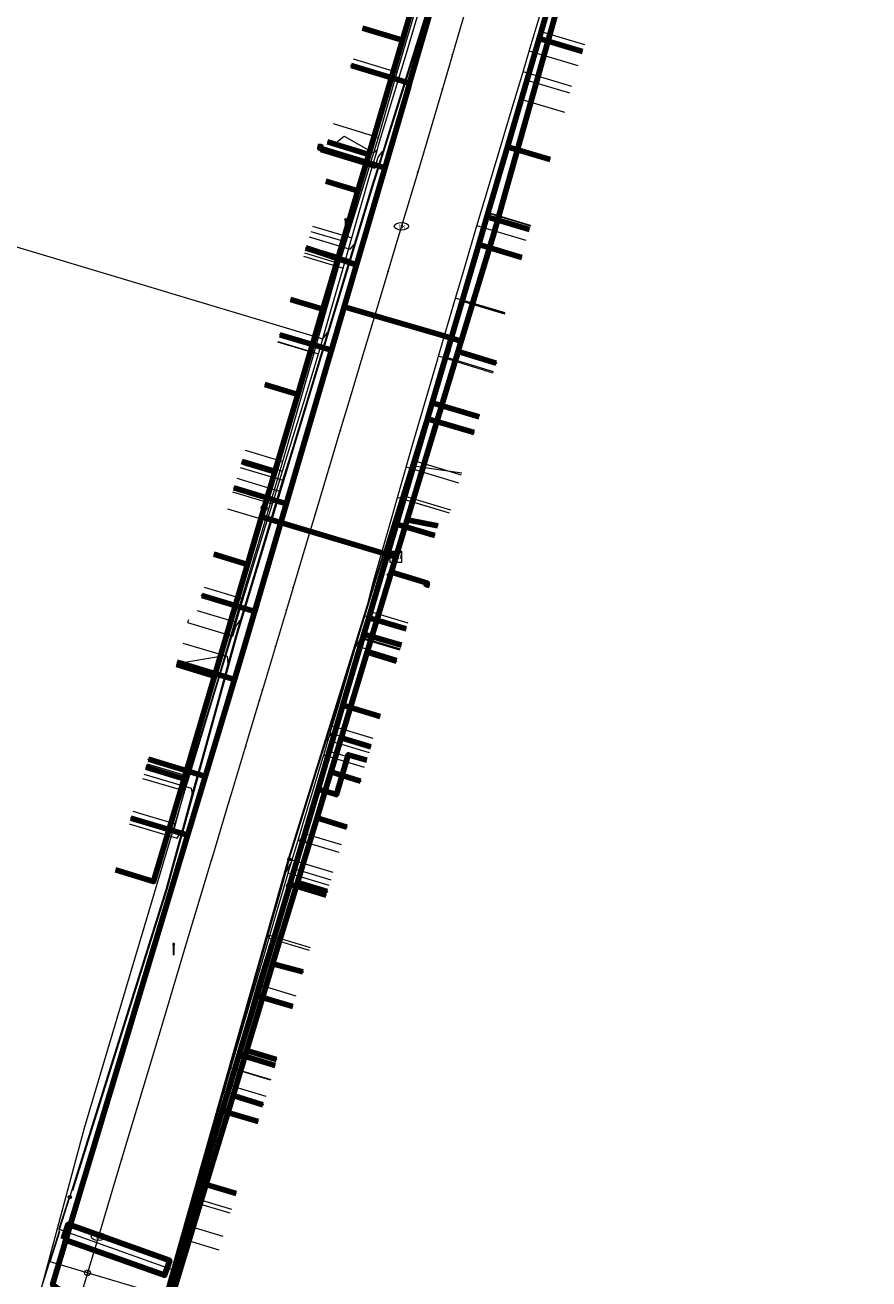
# Model space of a CAD drawing. Extents: x 152558 to 154479, y 462974 to 463683.
# Tile 303 of 638: x 153922 to 153981, y 463155 to 463243. Entities that reach past the tile are written whole.
import ezdxf
from ezdxf.enums import TextEntityAlignment as Align
from ezdxf.lldxf.tags import DXFTag

# ---------------------------------------------------------------- set-up
doc = ezdxf.new("R2010")
doc.units = 0
doc.header["$LTSCALE"] = 0.2
doc.layers.get('0').update_dxf_attribs({"linetype": 'CONTINUOUS'})
for name, color, linetype, lineweight in [('B-RO-KL-DATA_COAXIAAL_17_ZIGGO BV-G', 90, 'KL-DATA-N', 18), ('B-RO-KL-DATA_COAXIAAL_7_ZIGGO BV-G', 90, 'KL-DATA-N', 18), ('B-RO-KL-DATA_HULPSTUK_KPN BV-S', 90, 'CONTINUOUS', 25), ('B-RO-KL-DATA_HULPSTUK_ZIGGO BV-S', 90, 'CONTINUOUS', 25), ('B-RO-KL-DATA_KABELBED_KPN BV-G', 90, 'CONTINUOUS', 100), ('B-RO-KL-DATA_KABELBED_ZIGGO BV-G', 90, 'CONTINUOUS', 100), ('B-RO-KL-DATA_REGGEFIBER OPERATOR BV-G', 90, 'KL-DATA-N', 18), ('B-RO-KL-ET_LS_400 V_STEDIN NETBEHEER BV-G', 190, 'KL-LS-N', 18), ('B-RO-KL-ET_LS_GEMEENTE AMERSFOORT-S', 190, 'CONTINUOUS', 25), ('B-RO-KL-ET_LS_HULPSTUK_STEDIN NETBEHEER BV-S', 190, 'CONTINUOUS', 25), ('B-RO-KL-ET_LS_MANTELBUIS_PVC_125_STEDIN NETBEHEER BV-G', 190, 'CONTINUOUS', 100), ('B-RO-KL-GAS_LD_PE_32_0.1 BAR_STEDIN NETBEHEER BV-G', 50, 'KL-GAS-LD-N', 18), ('B-RO-KL-GAS_LD_PVC_63_0.1 BAR_STEDIN NETBEHEER BV-G', 50, 'KL-GAS-LD-N', 18), ('B-RO-KL-WATER_150_VITENS-G', 170, 'KL-WATER-N', 18), ('B-RO-KL-WATER_HULPSTUK_VITENS-S', 170, 'CONTINUOUS', 25), ('B-RO-KL-WATER_VITENS-S', 170, 'CONTINUOUS', 25)]:
    doc.layers.add(name, color=color, linetype=linetype, lineweight=lineweight)
doc.styles.add('NLCS-ISO', font='NLCS-ISO.ttf')
tags = doc.linetypes.add('KL-DATA-N', pattern='A,4,-1,[101,NLCS.SHX,S=0.5,R=0,X=0,Y=0],-1,4,-1,["D",Standard,S=1,R=0,X=-0.25,Y=-0.5],-1.5', length=12.5).pattern_tags.tags
tags[18] = DXFTag(74, 10)
tags = doc.linetypes.add('KL-GAS-LD-N', pattern='A,4,-1,[69,NLCS.SHX,S=0.5,R=0,X=0,Y=0],-1,4,-1,["L",Standard,S=1,R=0,X=0.25,Y=-0.5],-2', length=13).pattern_tags.tags
tags[18] = DXFTag(74, 10)
tags = doc.linetypes.add('KL-LS-N', pattern='A,4,-1,[103,NLCS.SHX,S=0.75,R=0,X=0,Y=0],-1,4,-1,["L",Standard,S=1,R=0,X=0,Y=-0.5],-2', length=13).pattern_tags.tags
tags[18] = DXFTag(74, 10)
doc.linetypes.add('KL-WATER-N', pattern='A,7,-0.5,[168,NLCS.SHX,S=0.75,R=0,X=0.75,Y=0],-2', length=9.5)

# ---------------------------------------------------------------- blocks, each defined once
blk = doc.blocks.new('SKL-WTB_HULP_MOF-SO')
at = {"linetype": 'ByBlock', "lineweight": 18}
h = blk.add_hatch(color=0, dxfattribs=at)
h.dxf.hatch_style = 1
h.paths.add_polyline_path([(-0.5625, 0, 1), (0.5625, 0, 1)])
at = {"color": 0, "linetype": 'ByBlock', "lineweight": 18}
blk.add_circle((0, 0), 0.5625, dxfattribs=at)
at = {"color": 0, "linetype": 'ByBlock', "lineweight": 18, "style": 'NLCS-ISO', "flags": 1}
for tag, p in [('TYPE', (1.5, 0)), ('OMSCHRIJVING', (1.5, -3)), ('LABEL', (1.5, -1.5))]:
    blk.add_attdef(tag, p, '', height=1, dxfattribs=at)
blk = doc.blocks.new('SKL-WTB_HULP_OVERLENGTE-SO')
at = {"color": 0, "linetype": 'ByBlock', "lineweight": 18}
for centre, radius in [((0, 0), 1), ((-0.42, 0), 0.417), ((0.42, 0), 0.417)]:
    blk.add_circle(centre, radius, dxfattribs=at)
at = {"color": 0, "linetype": 'ByBlock', "lineweight": 18, "style": 'NLCS-ISO', "flags": 1}
for tag, p in [('TYPE', (1.5, 0)), ('OMSCHRIJVING', (1.5, -3)), ('LABEL', (1.5, -1.5))]:
    blk.add_attdef(tag, p, '', height=1, dxfattribs=at)
blk = doc.blocks.new('SKL-WTB_HULP_KAST-SO')
at = {"color": 0, "linetype": 'ByBlock', "lineweight": 18}
for points in [[(-2, 2), (2, 2), (2, 1.68), (-2, 1.68)], [(-2, 1.52), (2, 1.52), (2, -2), (-2, -2)]]:
    blk.add_lwpolyline(points, close=True, dxfattribs=at)
at = {"color": 0, "linetype": 'ByBlock', "lineweight": 18, "style": 'NLCS-ISO'}
blk.add_text('kast', height=1.5, dxfattribs=at).set_placement((0, 0), align=Align.MIDDLE_CENTER)
at = {"color": 0, "linetype": 'ByBlock', "lineweight": 18, "style": 'NLCS-ISO', "flags": 1}
for tag, p in [('TYPE', (2.5, 0)), ('OMSCHRIJVING', (2.5, -3)), ('LABEL', (2.5, -1.5))]:
    blk.add_attdef(tag, p, '', height=1, dxfattribs=at)
blk = doc.blocks.new('SKL-WTB_HULP_AFSLUITER-SO')
at = {"color": 0, "linetype": 'ByBlock', "lineweight": 18}
blk.add_lwpolyline([(0, 0.8), (0, -0.8)], dxfattribs=at)
blk.add_circle((0, 0), 1, dxfattribs=at)
at = {"color": 0, "linetype": 'ByBlock', "lineweight": 18, "style": 'NLCS-ISO', "flags": 1}
for tag, p in [('TYPE', (1.5, 0)), ('OMSCHRIJVING', (1.5, -3)), ('LABEL', (1.5, -1.5))]:
    blk.add_attdef(tag, p, '', height=1, dxfattribs=at)
blk = doc.blocks.new('SKL-WATER_BRANDKRAAN_BRANDPUT-SO')
at = {"color": 0, "linetype": 'ByBlock', "lineweight": 18}
blk.add_ellipse((0, 0), major_axis=(2.5, 0), ratio=0.54, dxfattribs=at)
at = {"color": 0, "linetype": 'ByBlock', "lineweight": 18, "style": 'NLCS-ISO'}
blk.add_text('bk', height=1.5, dxfattribs=at).set_placement((0.16, 0), align=Align.MIDDLE_CENTER)
blk = doc.blocks.new('SKL-WTB_HULP_OVERIG-SO')
at = {"color": 0, "linetype": 'ByBlock', "lineweight": 18}
for points in [[(-0.14, 0.14), (0.14, -0.14)], [(0.14, 0.14), (-0.14, -0.14)]]:
    blk.add_lwpolyline(points, dxfattribs=at)
at = {"color": 0, "linetype": 'ByBlock', "lineweight": 18, "style": 'NLCS-ISO', "flags": 1}
for tag, p in [('TYPE', (1.5, 0)), ('OMSCHRIJVING', (1.5, -3)), ('LABEL', (1.5, -1.5))]:
    blk.add_attdef(tag, p, '', height=1, dxfattribs=at)
blk = doc.blocks.new('SKL-ET_LS_MAST-SO')
for p, q in [((-0.05, 2.07), (0.05, 2.07)), ((-0.05, -2), (0.05, -2))]:
    blk.add_line(p, q)
for points in [[(-0.18, 1.76), (-0.22, 1.76), (-0.22, 1.84), (-0.18, 1.84), (-0.18, 1.79)], [(-0.18, 1.49), (-0.22, 1.49), (-0.22, 1.57), (-0.18, 1.57), (-0.18, 1.52)], [(-0.18, 1.79), (-0.05, 1.79)], [(-0.18, 1.76), (-0.05, 1.76)], [(-0.18, 1.52), (-0.05, 1.52)], [(-0.18, 1.49), (-0.05, 1.49)], [(-0.05, -2), (-0.05, 2.07)], [(0.05, -2), (0.05, 2.07)], [(0.18, 1.92), (0.05, 1.92)], [(0.18, 1.89), (0.05, 1.89)], [(0.18, 1.66), (0.05, 1.66)], [(0.18, 1.63), (0.05, 1.63)], [(0.18, 1.39), (0.05, 1.39)], [(0.18, 1.36), (0.05, 1.36)], [(0.18, 1.89), (0.22, 1.89), (0.22, 1.97), (0.18, 1.97), (0.18, 1.92)], [(0.18, 1.63), (0.22, 1.63), (0.22, 1.71), (0.18, 1.71), (0.18, 1.66)], [(0.18, 1.36), (0.22, 1.36), (0.22, 1.44), (0.18, 1.44), (0.18, 1.39)]]:
    blk.add_lwpolyline(points)

msp = doc.modelspace()

# ---------------------------------------------------------------- linework, layer by layer
at = {"layer": 'B-RO-KL-DATA_COAXIAAL_17_ZIGGO BV-G', "flags": 128}
msp.add_lwpolyline([(154029.423, 463067.701), (154029.759, 463068.216), (154027.466, 463069.71), (154020.658, 463074.213), (154016.232, 463077.14), (154014.315, 463078.408), (154007.553, 463082.881), (154006.542, 463083.549), (154001.113, 463087.14), (154000, 463087.877), (153999.293, 463088.346), (153998.526, 463088.853), (153997.858, 463089.295), (153997.023, 463089.848), (153992.506, 463092.838), (153981.275, 463100.273), (153987.111, 463109.187), (153987.77, 463110.194), (153987.114, 463110.63), (153981.781, 463114.171), (153977.53, 463116.994), (153973.353, 463119.769), (153968.6, 463122.925), (153965.482, 463124.996), (153959.876, 463128.718), (153958.144, 463129.869), (153956.355, 463131.2), (153955.943, 463131.474), (153947.29, 463137.241), (153942.302, 463140.566), (153935.836, 463144.876), (153935.02, 463145.42), (153935.007, 463145.429), (153933.88, 463146.399), (153932.954, 463147.562), (153932.26, 463148.876), (153932.233, 463148.965), (153931.824, 463150.297), (153931.659, 463151.774), (153931.772, 463153.256), (153932.159, 463154.692), (153933.461, 463159.02), (153933.772, 463160.053), (153934.357, 463161.999), (153935.876, 463167.047), (153937.057, 463170.971), (153938.296, 463175.088), (153938.757, 463176.621), (153940.576, 463182.761), (153940.615, 463182.892), (153941.516, 463185.933), (153942.588, 463189.551), (153944.325, 463195.415), (153945.802, 463200.401), (153946.141, 463201.547), (153947.453, 463205.975), (153948.034, 463205.802)], dxfattribs=at)
at = {"layer": 'B-RO-KL-DATA_COAXIAAL_7_ZIGGO BV-G', "flags": 128}
for points in [[(153950.736, 463258.288), (153953.111, 463257.554), (153951.796, 463253.108), (153950.876, 463250), (153949.792, 463246.335), (153948.498, 463241.964), (153946.129, 463233.96), (153945.375, 463231.411), (153943.986, 463226.718), (153942.926, 463223.134), (153941.159, 463217.163), (153939.558, 463211.752), (153938.812, 463209.233), (153938.625, 463208.6), (153947.453, 463205.975), (153948.034, 463205.802)], [(153948.034, 463205.802), (153947.453, 463205.975), (153938.625, 463208.6), (153938.812, 463209.233), (153939.558, 463211.752), (153941.159, 463217.163), (153942.926, 463223.134), (153943.986, 463226.718), (153945.375, 463231.411), (153946.129, 463233.96), (153948.498, 463241.964), (153949.792, 463246.335), (153950.876, 463250), (153951.796, 463253.108), (153949.409, 463253.846)], [(153948.034, 463205.802), (153947.453, 463205.975), (153948.079, 463208.087), (153949.611, 463213.259), (153950.259, 463215.469), (153950.584, 463216.576), (153953.833, 463227.655), (153954.401, 463229.593), (153955.838, 463234.494), (153958.061, 463242.071), (153960.126, 463249.113), (153960.386, 463250), (153961.455, 463253.644)], [(153963.186, 463248.202), (153960.126, 463249.113), (153958.061, 463242.071), (153955.838, 463234.494), (153954.401, 463229.593), (153953.833, 463227.655), (153950.584, 463216.576), (153950.259, 463215.469), (153949.611, 463213.259), (153948.079, 463208.087), (153947.453, 463205.975), (153948.034, 463205.802)], [(153948.034, 463205.802), (153947.453, 463205.975), (153938.625, 463208.6), (153938.812, 463209.233), (153939.558, 463211.752), (153941.159, 463217.163), (153942.926, 463223.134), (153943.986, 463226.718), (153945.375, 463231.411), (153946.129, 463233.96), (153948.498, 463241.964), (153949.792, 463246.335), (153947.044, 463247.185)], [(153948.034, 463205.802), (153947.453, 463205.975), (153938.625, 463208.6), (153938.812, 463209.233), (153939.558, 463211.752), (153941.159, 463217.163), (153942.926, 463223.134), (153943.986, 463226.718), (153945.375, 463231.411), (153946.129, 463233.96), (153948.498, 463241.964), (153945.698, 463242.793)], [(153948.034, 463205.802), (153947.453, 463205.975), (153948.079, 463208.087), (153949.611, 463213.259), (153950.259, 463215.469), (153950.584, 463216.576), (153953.833, 463227.655), (153954.401, 463229.593), (153955.838, 463234.494), (153958.061, 463242.071), (153961.093, 463241.168)], [(153948.034, 463205.802), (153947.453, 463205.975), (153938.625, 463208.6), (153938.812, 463209.233), (153939.558, 463211.752), (153941.159, 463217.163), (153942.926, 463223.134), (153943.986, 463226.718), (153945.375, 463231.411), (153946.129, 463233.96), (153943.255, 463234.849)], [(153948.034, 463205.802), (153947.453, 463205.975), (153948.079, 463208.087), (153949.611, 463213.259), (153950.259, 463215.469), (153950.584, 463216.576), (153953.833, 463227.655), (153954.401, 463229.593), (153955.838, 463234.494), (153958.841, 463233.6)], [(153957.38, 463228.706), (153954.401, 463229.593), (153953.833, 463227.655), (153950.584, 463216.576), (153950.259, 463215.469), (153949.611, 463213.259), (153948.079, 463208.087), (153947.453, 463205.975), (153948.034, 463205.802)], [(153948.034, 463205.802), (153947.453, 463205.975), (153938.625, 463208.6), (153938.812, 463209.233), (153939.558, 463211.752), (153941.159, 463217.163), (153942.926, 463223.134), (153943.986, 463226.718), (153941.735, 463227.415)], [(153948.034, 463205.802), (153947.453, 463205.975), (153948.079, 463208.087), (153949.611, 463213.259), (153950.259, 463215.469), (153950.584, 463216.576), (153953.833, 463227.655), (153956.852, 463226.756)], [(153948.034, 463205.802), (153947.453, 463205.975), (153938.625, 463208.6), (153938.812, 463209.233), (153939.558, 463211.752), (153941.159, 463217.163), (153942.926, 463223.134), (153940.654, 463223.806)], [(153948.034, 463205.802), (153947.453, 463205.975), (153938.625, 463208.6), (153938.812, 463209.233), (153939.558, 463211.752), (153941.159, 463217.163), (153938.859, 463217.874)], [(153953.854, 463215.602), (153951.089, 463216.426), (153950.584, 463216.576), (153950.259, 463215.469), (153949.611, 463213.259), (153948.079, 463208.087), (153947.453, 463205.975), (153948.034, 463205.802)], [(153948.034, 463205.802), (153947.453, 463205.975), (153948.079, 463208.087), (153949.611, 463213.259), (153950.259, 463215.469), (153953.522, 463214.498)], [(153948.034, 463205.802), (153947.453, 463205.975), (153938.625, 463208.6), (153938.812, 463209.233), (153939.558, 463211.752), (153937.723, 463212.32), (153937.244, 463212.468)], [(153928.398, 463183.906), (153931.072, 463183.078), (153933.201, 463190.272), (153935.331, 463197.467), (153937.637, 463205.26), (153938.625, 463208.6), (153947.453, 463205.975), (153948.034, 463205.802)], [(153948.034, 463205.802), (153947.453, 463205.975), (153938.625, 463208.6), (153937.637, 463205.26), (153935.331, 463197.467), (153933.201, 463190.272), (153932.877, 463190.368), (153930.536, 463191.092)], [(153948.034, 463205.802), (153947.453, 463205.975), (153938.625, 463208.6), (153937.637, 463205.26), (153935.331, 463197.467), (153935.021, 463197.559), (153932.68, 463198.283)], [(153948.034, 463205.802), (153947.453, 463205.975), (153938.625, 463208.6), (153937.637, 463205.26), (153935.301, 463205.983)], [(153948.034, 463205.802), (153947.453, 463205.975), (153938.625, 463208.6), (153937.637, 463205.26), (153935.301, 463205.983)], [(153948.034, 463205.802), (153947.453, 463205.975), (153948.079, 463208.087), (153950.763, 463207.288)], [(153948.034, 463205.802), (153947.453, 463205.975), (153946.141, 463201.547), (153945.802, 463200.401), (153944.325, 463195.415), (153942.588, 463189.551), (153941.516, 463185.933), (153940.615, 463182.892), (153940.576, 463182.761), (153938.757, 463176.621), (153938.296, 463175.088), (153937.057, 463170.971), (153935.876, 463167.047), (153934.357, 463161.999), (153936.857, 463161.246)], [(153948.034, 463205.802), (153947.453, 463205.975), (153946.141, 463201.547), (153945.802, 463200.401), (153944.325, 463195.415), (153942.588, 463189.551), (153941.516, 463185.933), (153940.615, 463182.892), (153940.576, 463182.761), (153938.757, 463176.621), (153938.296, 463175.088), (153937.057, 463170.971), (153935.876, 463167.047), (153938.389, 463166.299)], [(153948.034, 463205.802), (153947.453, 463205.975), (153946.141, 463201.547), (153945.802, 463200.401), (153944.325, 463195.415), (153942.588, 463189.551), (153941.516, 463185.933), (153940.615, 463182.892), (153940.576, 463182.761), (153938.757, 463176.621), (153938.296, 463175.088), (153937.057, 463170.971), (153939.574, 463170.222)], [(153948.034, 463205.802), (153947.453, 463205.975), (153946.141, 463201.547), (153945.802, 463200.401), (153944.325, 463195.415), (153942.588, 463189.551), (153941.516, 463185.933), (153940.615, 463182.892), (153940.576, 463182.761), (153938.757, 463176.621), (153938.296, 463175.088), (153940.813, 463174.339)], [(153948.034, 463205.802), (153947.453, 463205.975), (153946.141, 463201.547), (153945.802, 463200.401), (153944.325, 463195.415), (153942.588, 463189.551), (153941.516, 463185.933), (153940.615, 463182.892), (153943.16, 463182.138)], [(153946, 463191.571), (153944.704, 463191.957), (153943.874, 463189.167), (153942.588, 463189.551), (153944.325, 463195.415), (153945.802, 463200.401), (153946.141, 463201.547), (153947.453, 463205.975), (153948.034, 463205.802)], [(153948.034, 463205.802), (153947.453, 463205.975), (153946.141, 463201.547), (153945.802, 463200.401), (153944.325, 463195.415), (153942.588, 463189.551)], [(153948.034, 463205.802), (153947.453, 463205.975), (153946.141, 463201.547), (153945.802, 463200.401), (153944.325, 463195.415), (153946.923, 463194.642)], [(153948.034, 463205.802), (153947.453, 463205.975), (153946.141, 463201.547), (153945.802, 463200.401), (153944.325, 463195.415), (153946.923, 463194.642)], [(153948.034, 463205.802), (153947.453, 463205.975), (153946.141, 463201.547), (153948.764, 463200.766)]]:
    msp.add_lwpolyline(points, dxfattribs=at)
at = {"layer": 'B-RO-KL-DATA_KABELBED_KPN BV-G', "flags": 128}
for points in [[(153959.178, 463273.745), (153955.644, 463261.778), (153953.575, 463254.676), (153953.324, 463253.815), (153952.212, 463250), (153950.25, 463243.266), (153948.992, 463238.948), (153948.907, 463238.657), (153946.839, 463231.558), (153945.279, 463226.246), (153944.414, 463223.3), (153944.414, 463223.299)], [(153952.613, 463220.89), (153954.919, 463228.501), (153960.951, 463250), (153966.174, 463268.613)], [(153948.907, 463238.657), (153948.992, 463238.948), (153944.896, 463240.184)], [(153947.262, 463233.018), (153942.701, 463234.4), (153942.787, 463234.687)], [(153945.279, 463226.246), (153941.737, 463227.421)], [(153929.435, 463151.293), (153924.002, 463154.863), (153925.544, 463160.039), (153937.325, 463199.147), (153944.414, 463223.299)], [(153944.414, 463223.3), (153944.414, 463223.3), (153951.152, 463221.332), (153952.613, 463220.891)], [(153943.831, 463221.312), (153943.522, 463220.261), (153939.906, 463221.35)], [(153952.613, 463220.89), (153941.139, 463183.02), (153940.036, 463179.378), (153936.632, 463168.109), (153935.112, 463163.08), (153931.735, 463152.004)], [(153952.267, 463219.747), (153952.395, 463220.171), (153955.057, 463219.365)], [(153940.37, 463209.52), (153936.692, 463210.626)], [(153940.37, 463209.52), (153936.694, 463210.631)], [(153948.83, 463208.405), (153950.974, 463207.98)], [(153947.722, 463204.744), (153950.246, 463203.974), (153950.159, 463203.687)], [(153938.355, 463202.657), (153938.157, 463201.982), (153934.44, 463203.11)], [(153946.021, 463199.13), (153948.078, 463198.5)], [(153936.744, 463197.219), (153932.729, 463198.432)], [(153944.207, 463193.144), (153946.277, 463192.51)], [(153934.7, 463190.432), (153930.705, 463191.64)], [(153943.483, 463190.751), (153945.557, 463190.115)], [(153933.462, 463186.322), (153929.478, 463187.527)], [(153942.508, 463187.534), (153944.59, 463186.897)], [(153941.139, 463183.02), (153943.233, 463182.379)], [(153939.413, 463177.314), (153941.528, 463176.771)], [(153937.587, 463171.268), (153939.68, 463170.626)], [(153936.632, 463168.109), (153938.73, 463167.467)]]:
    msp.add_lwpolyline(points, dxfattribs=at)
at = {"layer": 'B-RO-KL-DATA_KABELBED_ZIGGO BV-G', "flags": 128}
for points in [[(153960.126, 463249.113), (153958.061, 463242.071)], [(153949.792, 463246.335), (153948.498, 463241.964)], [(153948.498, 463241.964), (153945.698, 463242.793)], [(153948.498, 463241.964), (153946.129, 463233.96)], [(153958.061, 463242.071), (153955.838, 463234.494)], [(153961.093, 463241.168), (153958.061, 463242.071)], [(153943.255, 463234.849), (153946.129, 463233.96)], [(153955.838, 463234.494), (153954.401, 463229.593)], [(153958.841, 463233.6), (153955.838, 463234.494)], [(153946.129, 463233.96), (153945.375, 463231.411)], [(153943.135, 463232.104), (153945.375, 463231.411)], [(153945.375, 463231.411), (153943.986, 463226.718)], [(153954.401, 463229.593), (153953.833, 463227.655)], [(153957.38, 463228.706), (153954.401, 463229.593)], [(153941.735, 463227.415), (153943.986, 463226.718)], [(153953.833, 463227.655), (153950.584, 463216.576)], [(153956.852, 463226.756), (153953.833, 463227.655)], [(153943.986, 463226.718), (153942.926, 463223.134)], [(153942.926, 463223.134), (153940.654, 463223.806)], [(153942.926, 463223.134), (153941.159, 463217.163)], [(153938.859, 463217.874), (153941.159, 463217.163)], [(153941.159, 463217.163), (153939.558, 463211.752)], [(153950.584, 463216.576), (153950.259, 463215.469)], [(153953.854, 463215.602), (153950.584, 463216.576)], [(153950.259, 463215.469), (153948.079, 463208.087)], [(153953.522, 463214.498), (153950.259, 463215.469)], [(153937.244, 463212.468), (153937.723, 463212.32)], [(153937.723, 463212.32), (153939.558, 463211.752)], [(153939.558, 463211.752), (153938.812, 463209.233)], [(153938.812, 463209.233), (153938.625, 463208.6)], [(153938.625, 463208.6), (153937.637, 463205.26)], [(153947.453, 463205.975), (153938.625, 463208.6)], [(153948.079, 463208.087), (153947.453, 463205.975)], [(153950.763, 463207.288), (153948.079, 463208.087)], [(153935.301, 463205.983), (153937.637, 463205.26)], [(153947.453, 463205.975), (153946.141, 463201.547)], [(153948.034, 463205.802), (153947.453, 463205.975)], [(153935.331, 463197.467), (153937.637, 463205.26)], [(153946.141, 463201.547), (153945.802, 463200.401)], [(153948.764, 463200.766), (153946.141, 463201.547)], [(153945.802, 463200.401), (153944.325, 463195.415)], [(153948.42, 463199.622), (153945.802, 463200.401)], [(153932.68, 463198.283), (153935.331, 463197.467)], [(153933.201, 463190.272), (153935.331, 463197.467)], [(153944.325, 463195.415), (153942.588, 463189.551)], [(153946.923, 463194.642), (153944.325, 463195.415)], [(153946, 463191.571), (153944.704, 463191.957), (153943.874, 463189.167), (153942.588, 463189.551)], [(153930.536, 463191.092), (153933.201, 463190.272)], [(153928.398, 463183.906), (153931.072, 463183.078), (153933.201, 463190.272)], [(153942.588, 463189.551), (153941.516, 463185.933)], [(153941.516, 463185.933), (153940.615, 463182.892)], [(153940.576, 463182.761), (153938.296, 463175.088)], [(153940.615, 463182.892), (153940.576, 463182.761)], [(153940.615, 463182.892), (153943.16, 463182.138)], [(153938.296, 463175.088), (153937.057, 463170.971)], [(153940.813, 463174.339), (153938.296, 463175.088)], [(153937.057, 463170.971), (153935.876, 463167.047)], [(153939.574, 463170.222), (153937.057, 463170.971)], [(153935.876, 463167.047), (153934.357, 463161.999)], [(153938.389, 463166.299), (153935.876, 463167.047)], [(153934.357, 463161.999), (153933.461, 463159.02)], [(153934.357, 463161.999), (153936.857, 463161.246)], [(153933.461, 463159.02), (153931.772, 463153.256), (153931.659, 463151.774), (153931.824, 463150.297), (153932.233, 463148.965)]]:
    msp.add_lwpolyline(points, dxfattribs=at)
at = {"layer": 'B-RO-KL-DATA_REGGEFIBER OPERATOR BV-G', "flags": 128}
for points in [[(153953.069, 463264.999), (153954.794, 463264.402), (153955.326, 463264.242), (153960.227, 463262.75), (153963.926, 463261.623), (153960.058, 463248.915), (153958.118, 463242.596), (153956.79, 463237.836), (153954.372, 463229.891), (153953.961, 463228.386), (153952.652, 463223.745), (153950.53, 463216.707), (153949.288, 463212.551), (153948.525, 463210.105), (153946.154, 463201.998), (153945.679, 463200.16), (153943.525, 463192.912), (153943.364, 463192.213), (153941.577, 463186.447), (153940.862, 463183.985), (153938.354, 463175.906), (153936.698, 463170.004), (153936.455, 463168.82), (153933.962, 463160.925), (153930.709, 463149.339)], [(153958.118, 463242.596), (153960.058, 463248.915)], [(153948.124, 463239.718), (153949.815, 463245.42)], [(153956.79, 463237.836), (153958.118, 463242.596)], [(153958.118, 463242.596), (153961.237, 463241.668)], [(153945.044, 463240.665), (153948.124, 463239.718)], [(153946.818, 463235.151), (153948.124, 463239.718)], [(153954.372, 463229.891), (153956.79, 463237.836)], [(153956.79, 463237.836), (153959.827, 463236.932)], [(153943.648, 463236.126), (153946.818, 463235.151)], [(153944.554, 463227.841), (153946.818, 463235.151)], [(153952.652, 463223.745), (153953.961, 463228.386), (153954.372, 463229.891)], [(153954.372, 463229.891), (153957.459, 463228.972)], [(153942.084, 463228.58), (153944.554, 463227.841)], [(153944.097, 463226.332), (153944.554, 463227.841)], [(153941.632, 463227.071), (153944.097, 463226.332)], [(153942.318, 463220.085), (153944.097, 463226.332)], [(153950.53, 463216.707), (153952.652, 463223.745)], [(153952.652, 463223.745), (153955.668, 463222.838)], [(153939.756, 463220.853), (153942.318, 463220.085)], [(153940.123, 463212.471), (153942.318, 463220.085)], [(153949.288, 463212.551), (153950.53, 463216.707)], [(153950.53, 463216.707), (153953.879, 463215.685)], [(153937.482, 463213.262), (153940.123, 463212.471)], [(153948.525, 463210.105), (153949.288, 463212.551)], [(153949.288, 463212.551), (153952.612, 463211.537)], [(153938.914, 463208.37), (153940.123, 463212.471)], [(153946.154, 463201.998), (153948.525, 463210.105)], [(153948.525, 463210.105), (153951.864, 463209.086)], [(153936.255, 463209.166), (153938.914, 463208.37)], [(153937.245, 463202.9), (153938.914, 463208.37)], [(153934.613, 463203.688), (153937.245, 463202.9)], [(153935.683, 463197.537), (153937.245, 463202.9)], [(153945.679, 463200.16), (153946.154, 463201.998)], [(153946.154, 463201.998), (153948.882, 463201.178)], [(153943.525, 463192.912), (153945.679, 463200.16)], [(153945.679, 463200.16), (153948.337, 463199.361)], [(153932.726, 463198.419), (153935.683, 463197.537)], [(153933.517, 463190.463), (153935.683, 463197.537)], [(153943.364, 463192.213), (153943.525, 463192.912)], [(153943.525, 463192.912), (153946.161, 463192.12)], [(153944.216, 463185.654), (153941.577, 463186.447), (153943.364, 463192.213)], [(153943.364, 463192.213), (153945.954, 463191.434)], [(153930.612, 463191.329), (153933.517, 463190.463)], [(153929.51, 463187.635), (153932.516, 463186.739), (153933.517, 463190.463)], [(153938.354, 463175.906), (153940.862, 463183.985), (153943.479, 463183.198)], [(153936.698, 463170.004), (153938.354, 463175.906)], [(153938.354, 463175.906), (153941.041, 463175.094)], [(153936.455, 463168.82), (153936.698, 463170.004)], [(153936.698, 463170.004), (153939.269, 463169.228)], [(153933.962, 463160.925), (153936.455, 463168.82)], [(153936.455, 463168.82), (153938.921, 463168.075)], [(153933.962, 463160.925), (153930.709, 463149.339), (153931.057, 463148.13)], [(153933.962, 463160.925), (153936.526, 463160.15)]]:
    msp.add_lwpolyline(points, dxfattribs=at)
at = {"layer": 'B-RO-KL-ET_LS_400 V_STEDIN NETBEHEER BV-G', "flags": 128}
for points in [[(153992.361, 463388.804), (153989.927, 463379.167), (153986.388, 463368.228), (153982.603, 463353.024), (153978.288, 463340.035), (153975.428, 463328.277), (153955.406, 463261.852), (153952.274, 463250.397), (153946.408, 463231.688), (153936.913, 463200.386), (153932.003, 463182.52), (153925.397, 463161.45)], [(153940.571, 463184.641), (153941.238, 463186.789), (153942.459, 463190.721), (153943.145, 463192.929), (153943.68, 463194.652), (153944.901, 463198.584), (153945.228, 463199.635), (153945.927, 463201.886), (153947.714, 463207.642), (153948.352, 463209.698), (153949.014, 463211.827), (153949.589, 463213.68), (153951.181, 463218.807), (153951.808, 463220.826), (153952.365, 463222.62), (153952.815, 463224.156), (153952.992, 463224.76), (153954.351, 463229.402), (153954.689, 463230.555), (153956.466, 463236.621), (153957.303, 463239.478), (153957.932, 463241.626), (153958.242, 463242.686), (153959.67, 463247.561), (153960.124, 463249.112), (153962.959, 463258.811), (153964.306, 463263.422), (153965.993, 463269.194)], [(153929.688, 463146.567), (153940.526, 463184.667), (153952.317, 463222.634), (153964.794, 463265.271)], [(153925.205, 463161.007), (153925.594, 463162.246), (153931.955, 463182.534), (153932.678, 463185.165), (153933.095, 463186.681), (153933.784, 463189.19), (153934.351, 463191.255), (153935.699, 463196.159), (153936.29, 463198.31), (153936.865, 463200.4), (153937.155, 463201.357), (153937.733, 463203.261), (153939.29, 463208.395), (153939.898, 463210.401), (153940.13, 463211.167), (153940.763, 463213.252), (153942.236, 463218.108), (153943.263, 463221.493), (153943.878, 463223.52), (153944.813, 463226.604), (153945.141, 463227.683), (153945.629, 463229.293), (153946.36, 463231.703), (153947.137, 463234.181), (153947.588, 463235.621), (153949.48, 463241.655), (153950.41, 463244.619), (153951.462, 463247.974), (153952.226, 463250.41), (153952.366, 463250.922), (153953.231, 463254.086), (153953.756, 463256.007), (153954.284, 463257.937), (153954.626, 463259.188), (153955.358, 463261.866), (153955.995, 463263.979)], [(153961.103, 463241.217), (153958.267, 463242.061), (153957.951, 463241.62), (153957.932, 463241.626)], [(153960.219, 463238.246), (153957.396, 463239.086), (153957.303, 463239.478)], [(153942.882, 463234.658), (153942.735, 463234.18), (153946.557, 463232.999), (153946.798, 463233.762), (153947.118, 463234.187), (153947.137, 463234.181)], [(153957.466, 463228.996), (153954.683, 463229.824), (153954.37, 463229.396), (153954.351, 463229.402)], [(153921.321, 463226.989), (153921.484, 463227.495), (153942.926, 463221.072), (153943.244, 463221.499), (153943.263, 463221.493)], [(153941.766, 463227.517), (153944.257, 463226.771)], [(153941.967, 463228.187), (153944.825, 463227.331), (153945.141, 463227.683)], [(153944.257, 463226.771), (153944.813, 463226.604)], [(153955.651, 463222.78), (153952.866, 463223.618), (153952.834, 463224.15), (153952.815, 463224.156)], [(153954.868, 463218.746), (153951.674, 463219.72), (153951.851, 463220.289), (153951.827, 463220.82), (153951.808, 463220.826)], [(153937.124, 463212.068), (153940.13, 463211.167)], [(153949.762, 463212.087), (153949.323, 463212.151), (153949.014, 463211.827)], [(153952.157, 463211.74), (153949.762, 463212.087)], [(153952.652, 463211.668), (153952.157, 463211.74)], [(153936.895, 463211.301), (153939.898, 463210.401)], [(153951.794, 463208.854), (153948.602, 463209.828), (153948.352, 463209.698)], [(153933.512, 463201.405), (153933.454, 463201.213), (153936.62, 463200.264), (153936.82, 463200.935), (153937.136, 463201.363), (153937.155, 463201.357)], [(153948.308, 463199.266), (153945.577, 463200.087), (153945.247, 463199.629), (153945.228, 463199.635)], [(153932.701, 463198.337), (153936.038, 463198.902), (153936.231, 463198.849), (153936.271, 463198.315), (153936.29, 463198.31)], [(153946.306, 463192.606), (153943.514, 463193.445), (153943.164, 463192.923), (153943.145, 463192.929)], [(153930.392, 463190.593), (153933.692, 463189.61), (153933.784, 463189.19)], [(153929.355, 463187.115), (153932.73, 463186.108), (153933.076, 463186.686), (153933.095, 463186.681)], [(153940.571, 463184.641), (153940.325, 463183.775), (153940.019, 463182.701), (153939.069, 463179.358), (153938.291, 463176.624), (153936.825, 463171.472), (153935.921, 463168.296), (153935.434, 463166.583), (153934.043, 463161.694), (153933.29, 463159.047), (153932.798, 463157.315), (153932.401, 463155.921), (153924.493, 463158.735), (153925.205, 463161.007)], [(153943.636, 463183.72), (153940.763, 463184.583), (153940.344, 463183.77), (153940.325, 463183.775)], [(153941.998, 463178.264), (153939.205, 463179.108), (153939.069, 463179.358)], [(153938.764, 463167.56), (153936.145, 463168.351), (153935.921, 463168.296)], [(153925.205, 463161.007), (153925.128, 463160.925), (153924.446, 463158.752), (153924.457, 463158.619), (153923.024, 463154.048), (153922.909, 463153.888), (153922.764, 463153.753), (153922.597, 463153.648), (153922.412, 463153.577), (153922.217, 463153.542), (153922.019, 463153.545), (153921.826, 463153.586), (153921.644, 463153.664), (153920.102, 463154.699)], [(153933.769, 463158.902), (153933.29, 463159.047)], [(153931.363, 463154.224), (153923.833, 463156.461), (153924.504, 463158.604)], [(153935.95, 463158.243), (153933.769, 463158.902)], [(153935.661, 463157.286), (153933.208, 463158.027), (153932.817, 463157.31), (153932.798, 463157.315)]]:
    msp.add_lwpolyline(points, dxfattribs=at)
at = {"layer": 'B-RO-KL-ET_LS_MANTELBUIS_PVC_125_STEDIN NETBEHEER BV-G', "flags": 128}
msp.add_lwpolyline([(153924.731, 463158.066), (153931.84, 463155.537), (153932.2, 463156.577), (153925.091, 463159.106), (153924.731, 463158.066)], dxfattribs=at)
at = {"layer": 'B-RO-KL-GAS_LD_PE_32_0.1 BAR_STEDIN NETBEHEER BV-G', "flags": 128}
for points in [[(153960.789, 463240.163), (153957.373, 463241.18)], [(153960.361, 463238.725), (153956.939, 463239.743)], [(153943.257, 463234.856), (153943.735, 463234.709), (153944.419, 463235.231), (153946.456, 463234.081), (153946.737, 463234.31)], [(153942.196, 463228.954), (153944.941, 463228.131)], [(153957.153, 463227.942), (153953.709, 463228.967)], [(153941.565, 463226.846), (153944.336, 463226.016)], [(153955.68, 463222.876), (153952.219, 463223.917)], [(153939.762, 463220.871), (153942.618, 463220.016)], [(153954.838, 463218.649), (153951.021, 463219.851)], [(153937.296, 463212.642), (153940.097, 463211.803)], [(153952.436, 463210.958), (153948.746, 463212.083)], [(153936.607, 463210.343), (153939.393, 463209.509)], [(153951.794, 463208.854), (153948.144, 463209.968)], [(153934.125, 463202.056), (153936.851, 463201.239)], [(153948.768, 463200.798), (153945.834, 463201.68)], [(153933.13, 463199.774), (153936.126, 463198.88)], [(153948.135, 463198.691), (153945.222, 463199.567)], [(153946.45, 463193.084), (153943.583, 463193.946)], [(153945.845, 463191.073), (153942.979, 463191.935)], [(153930.307, 463190.306), (153933.263, 463189.425)], [(153929.621, 463188.006), (153932.576, 463187.125)], [(153944.053, 463185.109), (153941.189, 463185.97)], [(153943.362, 463182.811), (153940.499, 463183.672)], [(153942.056, 463178.456), (153939.204, 463179.318)], [(153939.256, 463169.188), (153936.491, 463170.023)], [(153938.389, 463166.316), (153935.651, 463167.143)], [(153936.442, 463159.871), (153933.755, 463160.682)]]:
    msp.add_lwpolyline(points, dxfattribs=at)
at = {"layer": 'B-RO-KL-GAS_LD_PVC_63_0.1 BAR_STEDIN NETBEHEER BV-G', "flags": 128}
for points in [[(153922.788, 463153.476), (153923.153, 463154.379), (153926.235, 463165.841), (153932.049, 463185.355), (153932.576, 463187.125), (153933.263, 463189.425), (153933.577, 463190.471), (153935.21, 463195.899), (153936.126, 463198.88), (153936.851, 463201.239), (153937.234, 463202.485), (153938.797, 463207.568), (153939.393, 463209.509), (153940.097, 463211.803), (153940.331, 463212.564), (153941.674, 463216.94), (153942.618, 463220.016), (153943.46, 463222.954), (153944.336, 463226.016), (153944.876, 463227.905), (153944.941, 463228.131), (153946.224, 463232.615), (153946.737, 463234.31), (153946.828, 463234.611), (153948.781, 463241.06), (153949.524, 463243.57), (153950.354, 463246.471), (153951.302, 463249.781), (153952.322, 463253.344), (153952.556, 463254.162), (153953.661, 463257.882), (153953.956, 463258.87), (153955.82, 463265.048)], [(153930.302, 463148.28), (153930.512, 463149.407), (153930.84, 463150.754), (153932.505, 463156.423), (153933.755, 463160.682), (153934.177, 463162.118), (153935.651, 463167.143), (153935.696, 463167.297), (153936.491, 463170.023), (153937.022, 463171.842), (153938.666, 463177.474), (153939.204, 463179.318), (153940.499, 463183.672), (153940.504, 463183.687), (153941.189, 463185.97), (153941.689, 463187.636), (153942.874, 463191.586), (153942.979, 463191.935), (153943.583, 463193.946), (153943.903, 463195.014), (153944.88, 463198.384), (153945.222, 463199.567), (153945.834, 463201.68), (153946.013, 463202.298), (153946.233, 463203.166), (153946.423, 463203.919), (153947.716, 463208.465), (153948.144, 463209.968), (153948.746, 463212.083), (153949.222, 463213.707), (153950.967, 463219.666), (153951.021, 463219.851), (153952.219, 463223.917), (153952.715, 463225.598), (153953.709, 463228.967), (153954.719, 463232.38), (153956.132, 463237.066), (153956.939, 463239.743), (153957.373, 463241.18), (153957.935, 463243.045), (153958.793, 463245.892), (153959.602, 463248.685), (153959.896, 463249.701), (153962.973, 463260.322), (153963.014, 463260.465), (153963.653, 463262.671), (153963.242, 463262.79), (153961.251, 463263.448), (153955.82, 463265.048)]]:
    msp.add_lwpolyline(points, dxfattribs=at)
at = {"layer": 'B-RO-KL-WATER_150_VITENS-G', "flags": 128}
for points in [[(153969.995, 463302.231), (153969.362, 463300.075), (153957.699, 463260.377), (153957.049, 463258.166), (153956.985, 463257.948), (153955.553, 463253.075), (153954.279, 463248.736), (153953.645, 463246.579), (153953.07, 463244.624), (153951.99, 463240.946), (153951.289, 463238.559), (153950.244, 463235.002), (153950.195, 463234.84), (153949.562, 463232.732), (153948.424, 463228.938)], [(153948.424, 463228.938), (153948.103, 463227.869), (153947.47, 463225.759), (153946.369, 463222.089), (153945.654, 463219.705), (153944.827, 463216.951), (153944.139, 463214.659), (153943.368, 463212.089), (153942.377, 463208.789), (153941.826, 463206.952), (153940.835, 463203.651), (153940.366, 463202.09), (153939.596, 463199.522), (153938.688, 463196.494), (153938.468, 463195.761), (153937.505, 463192.549), (153936.458, 463189.062), (153936.321, 463188.604), (153935.192, 463184.842), (153935.11, 463184.567), (153933.293, 463178.512), (153931.504, 463172.549), (153930.32, 463168.605), (153928.833, 463163.651), (153928.227, 463161.631), (153927.208, 463158.236)], [(153927.208, 463158.236), (153926.446, 463155.695)], [(153926.446, 463155.695), (153926.301, 463155.211), (153925.732, 463153.314), (153925.586, 463152.827), (153924.395, 463148.859), (153924.159, 463148.073), (153923.962, 463147.418), (153923.749, 463146.71), (153923.531, 463145.982), (153923.256, 463145.067), (153922.198, 463143.47)]]:
    msp.add_lwpolyline(points, dxfattribs=at)

# ---------------------------------------------------------------- block references
at = {"layer": 'B-RO-KL-DATA_HULPSTUK_KPN BV-S', "xscale": 0.2, "yscale": 0.2, "zscale": 0.2}
for name, p in [('SKL-WTB_HULP_OVERIG-SO', (153944.896, 463240.184)), ('SKL-WTB_HULP_MOF-SO', (153948.907, 463238.657)), ('SKL-WTB_HULP_OVERIG-SO', (153948.907, 463238.657)), ('SKL-WTB_HULP_OVERIG-SO', (153942.787, 463234.687)), ('SKL-WTB_HULP_OVERIG-SO', (153947.262, 463233.018)), ('SKL-WTB_HULP_MOF-SO', (153947.348, 463233.305)), ('SKL-WTB_HULP_OVERIG-SO', (153941.737, 463227.421)), ('SKL-WTB_HULP_MOF-SO', (153945.279, 463226.246)), ('SKL-WTB_HULP_OVERIG-SO', (153945.279, 463226.246)), ('SKL-WTB_HULP_OVERIG-SO', (153944.414, 463223.3)), ('SKL-WTB_HULP_OVERIG-SO', (153944.414, 463223.299)), ('SKL-WTB_HULP_OVERIG-SO', (153944.414, 463223.299)), ('SKL-WTB_HULP_OVERIG-SO', (153939.906, 463221.35)), ('SKL-WTB_HULP_MOF-SO', (153943.831, 463221.312)), ('SKL-WTB_HULP_OVERIG-SO', (153943.831, 463221.312)), ('SKL-WTB_HULP_OVERIG-SO', (153952.613, 463220.891)), ('SKL-WTB_HULP_OVERIG-SO', (153952.613, 463220.89)), ('SKL-WTB_HULP_OVERIG-SO', (153952.613, 463220.89)), ('SKL-WTB_HULP_MOF-SO', (153952.267, 463219.747)), ('SKL-WTB_HULP_OVERIG-SO', (153952.267, 463219.747)), ('SKL-WTB_HULP_OVERIG-SO', (153955.057, 463219.365)), ('SKL-WTB_HULP_OVERIG-SO', (153936.692, 463210.626)), ('SKL-WTB_HULP_OVERIG-SO', (153936.694, 463210.631)), ('SKL-WTB_HULP_MOF-SO', (153940.37, 463209.52)), ('SKL-WTB_HULP_OVERIG-SO', (153940.369, 463209.52)), ('SKL-WTB_HULP_OVERIG-SO', (153940.369, 463209.52)), ('SKL-WTB_HULP_MOF-SO', (153948.83, 463208.405)), ('SKL-WTB_HULP_OVERIG-SO', (153948.83, 463208.405)), ('SKL-WTB_HULP_OVERIG-SO', (153950.974, 463207.98)), ('SKL-WTB_HULP_OVERIG-SO', (153947.722, 463204.744)), ('SKL-WTB_HULP_MOF-SO', (153947.634, 463204.457)), ('SKL-WTB_HULP_OVERIG-SO', (153950.159, 463203.687)), ('SKL-WTB_HULP_OVERIG-SO', (153934.44, 463203.11)), ('SKL-WTB_HULP_MOF-SO', (153938.355, 463202.657)), ('SKL-WTB_HULP_OVERIG-SO', (153938.355, 463202.657)), ('SKL-WTB_HULP_OVERIG-SO', (153932.729, 463198.432)), ('SKL-WTB_HULP_MOF-SO', (153946.021, 463199.13)), ('SKL-WTB_HULP_OVERIG-SO', (153946.021, 463199.13)), ('SKL-WTB_HULP_OVERIG-SO', (153948.078, 463198.5)), ('SKL-WTB_HULP_MOF-SO', (153936.744, 463197.219)), ('SKL-WTB_HULP_OVERIG-SO', (153936.744, 463197.219)), ('SKL-WTB_HULP_MOF-SO', (153944.207, 463193.144)), ('SKL-WTB_HULP_OVERIG-SO', (153944.207, 463193.144)), ('SKL-WTB_HULP_OVERIG-SO', (153946.277, 463192.51)), ('SKL-WTB_HULP_OVERIG-SO', (153930.705, 463191.64)), ('SKL-WTB_HULP_MOF-SO', (153943.483, 463190.751)), ('SKL-WTB_HULP_OVERIG-SO', (153943.483, 463190.751)), ('SKL-WTB_HULP_MOF-SO', (153934.7, 463190.432)), ('SKL-WTB_HULP_OVERIG-SO', (153934.7, 463190.432)), ('SKL-WTB_HULP_OVERIG-SO', (153945.557, 463190.115)), ('SKL-WTB_HULP_OVERIG-SO', (153929.478, 463187.527)), ('SKL-WTB_HULP_MOF-SO', (153942.508, 463187.534)), ('SKL-WTB_HULP_OVERIG-SO', (153942.508, 463187.534)), ('SKL-WTB_HULP_MOF-SO', (153933.462, 463186.322)), ('SKL-WTB_HULP_OVERIG-SO', (153933.462, 463186.322)), ('SKL-WTB_HULP_OVERIG-SO', (153944.59, 463186.897)), ('SKL-WTB_HULP_MOF-SO', (153941.139, 463183.02)), ('SKL-WTB_HULP_OVERIG-SO', (153941.139, 463183.02)), ('SKL-WTB_HULP_OVERIG-SO', (153943.233, 463182.379)), ('SKL-WTB_HULP_MOF-SO', (153939.413, 463177.314)), ('SKL-WTB_HULP_OVERIG-SO', (153939.413, 463177.314)), ('SKL-WTB_HULP_OVERIG-SO', (153941.528, 463176.771)), ('SKL-WTB_HULP_MOF-SO', (153937.587, 463171.268)), ('SKL-WTB_HULP_OVERIG-SO', (153937.588, 463171.268)), ('SKL-WTB_HULP_OVERIG-SO', (153939.68, 463170.626)), ('SKL-WTB_HULP_MOF-SO', (153936.631, 463168.109)), ('SKL-WTB_HULP_OVERIG-SO', (153936.631, 463168.109)), ('SKL-WTB_HULP_OVERIG-SO', (153938.73, 463167.467))]:
    msp.add_blockref(name, p, dxfattribs=at)
at = {"layer": 'B-RO-KL-DATA_HULPSTUK_ZIGGO BV-S', "xscale": 0.2, "yscale": 0.2, "zscale": 0.2}
for name, p in [('SKL-WTB_HULP_OVERLENGTE-SO', (153938.812, 463209.233)), ('SKL-WTB_HULP_KAST-SO', (153948.034, 463205.802)), ('SKL-WTB_HULP_OVERLENGTE-SO', (153941.516, 463185.933)), ('SKL-WTB_HULP_OVERLENGTE-SO', (153940.576, 463182.761)), ('SKL-WTB_HULP_OVERLENGTE-SO', (153933.461, 463159.02))]:
    msp.add_blockref(name, p, dxfattribs=at)
at = {"layer": 'B-RO-KL-ET_LS_GEMEENTE AMERSFOORT-S', "xscale": 0.2, "yscale": 0.2, "zscale": 0.2}
for p in [(153944.511, 463229.062), (153947.472, 463204.217), (153932.479, 463178.35)]:
    msp.add_blockref('SKL-ET_LS_MAST-SO', p, dxfattribs=at)
at = {"layer": 'B-RO-KL-ET_LS_HULPSTUK_STEDIN NETBEHEER BV-S', "xscale": 0.2, "yscale": 0.2, "zscale": 0.2}
for p in [(153940.571, 463184.641), (153925.205, 463161.007)]:
    msp.add_blockref('SKL-WTB_HULP_MOF-SO', p, dxfattribs=at)
at = {"layer": 'B-RO-KL-WATER_HULPSTUK_VITENS-S', "xscale": 0.2, "yscale": 0.2, "zscale": 0.2}
for name, p in [('SKL-WTB_HULP_OVERIG-SO', (153951.99, 463240.946)), ('SKL-WTB_HULP_OVERIG-SO', (153951.289, 463238.559)), ('SKL-WTB_HULP_OVERIG-SO', (153950.195, 463234.84)), ('SKL-WTB_HULP_OVERIG-SO', (153949.562, 463232.732)), ('SKL-WTB_HULP_OVERIG-SO', (153948.103, 463227.869)), ('SKL-WTB_HULP_OVERIG-SO', (153947.47, 463225.759)), ('SKL-WTB_HULP_OVERIG-SO', (153946.369, 463222.089)), ('SKL-WTB_HULP_OVERIG-SO', (153945.654, 463219.705)), ('SKL-WTB_HULP_OVERIG-SO', (153944.827, 463216.951)), ('SKL-WTB_HULP_OVERIG-SO', (153944.139, 463214.659)), ('SKL-WTB_HULP_OVERIG-SO', (153943.368, 463212.089)), ('SKL-WTB_HULP_OVERIG-SO', (153942.377, 463208.789)), ('SKL-WTB_HULP_OVERIG-SO', (153941.826, 463206.952)), ('SKL-WTB_HULP_OVERIG-SO', (153940.835, 463203.651)), ('SKL-WTB_HULP_OVERIG-SO', (153940.366, 463202.09)), ('SKL-WTB_HULP_OVERIG-SO', (153939.596, 463199.522)), ('SKL-WTB_HULP_OVERIG-SO', (153938.688, 463196.494)), ('SKL-WTB_HULP_OVERIG-SO', (153938.468, 463195.761)), ('SKL-WTB_HULP_OVERIG-SO', (153937.505, 463192.549)), ('SKL-WTB_HULP_OVERIG-SO', (153936.458, 463189.062)), ('SKL-WTB_HULP_OVERIG-SO', (153936.321, 463188.604)), ('SKL-WTB_HULP_OVERIG-SO', (153935.11, 463184.567)), ('SKL-WTB_HULP_OVERIG-SO', (153935.192, 463184.842)), ('SKL-WTB_HULP_OVERIG-SO', (153933.293, 463178.512)), ('SKL-WTB_HULP_OVERIG-SO', (153931.504, 463172.549)), ('SKL-WTB_HULP_OVERIG-SO', (153930.32, 463168.605)), ('SKL-WTB_HULP_OVERIG-SO', (153928.833, 463163.651)), ('SKL-WTB_HULP_AFSLUITER-SO', (153926.446, 463155.695))]:
    msp.add_blockref(name, p, dxfattribs=at)
at = {"layer": 'B-RO-KL-WATER_VITENS-S', "xscale": 0.2, "yscale": 0.2, "zscale": 0.2}
for p in [(153948.424, 463228.938), (153927.208, 463158.236)]:
    msp.add_blockref('SKL-WATER_BRANDKRAAN_BRANDPUT-SO', p, dxfattribs=at)

doc.saveas('drawing.dxf')
